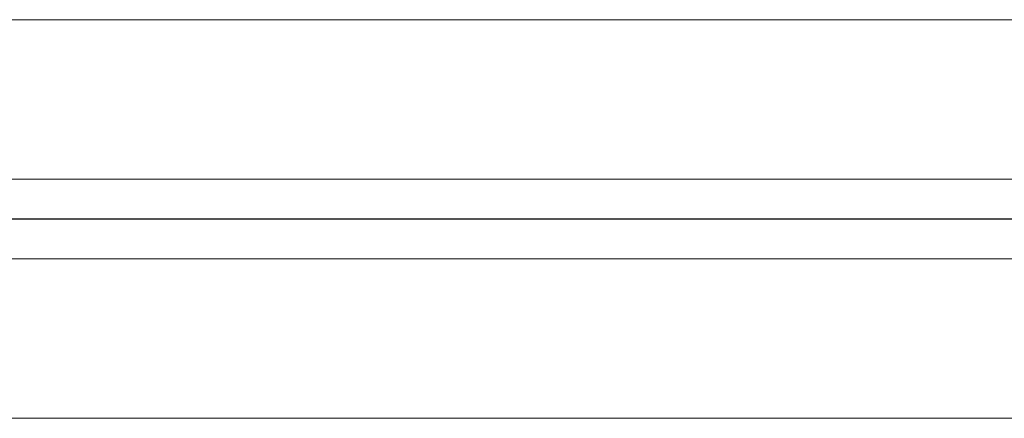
# Model space of a CAD drawing. Extents: x 1911006 to 2186114, y 709265 to 747216.
# Tile 545 of 656: x 1932410 to 1932472, y 735078 to 735103. Entities that reach past the tile are written whole.
import ezdxf

# ---------------------------------------------------------------- set-up
doc = ezdxf.new("R2010")
doc.units = 0
doc.header["$LTSCALE"] = 500
doc.header["$MEASUREMENT"] = 0
doc.linetypes.add('AM_DIN_G_W050', pattern=[13.75, 9.75, -1.5, 1, -1.5])
doc.layers.add('!_A_01_TENKÁ', color=8, linetype='CONTINUOUS', lineweight=13)
doc.layers.add('AM_7', color=4, linetype='AM_DIN_G_W050', lineweight=25)

msp = doc.modelspace()

# ---------------------------------------------------------------- linework, layer by layer
at = {"layer": '!_A_01_TENKÁ', "color": 7}
for p, q in [((1933384.365, 735103.228), (1929527.246, 735103.228)), ((1929527.246, 735093.228), (1933384.365, 735093.228)), ((1933384.365, 735088.228), (1929527.246, 735088.228)), ((1929527.246, 735078.228), (1933384.365, 735078.228))]:
    msp.add_line(p, q, dxfattribs=at)
at = {"layer": 'AM_7', "color": 7}
msp.add_line((1933384.365, 735090.728), (1929503.546, 735090.728), dxfattribs=at)

doc.saveas('drawing.dxf')
